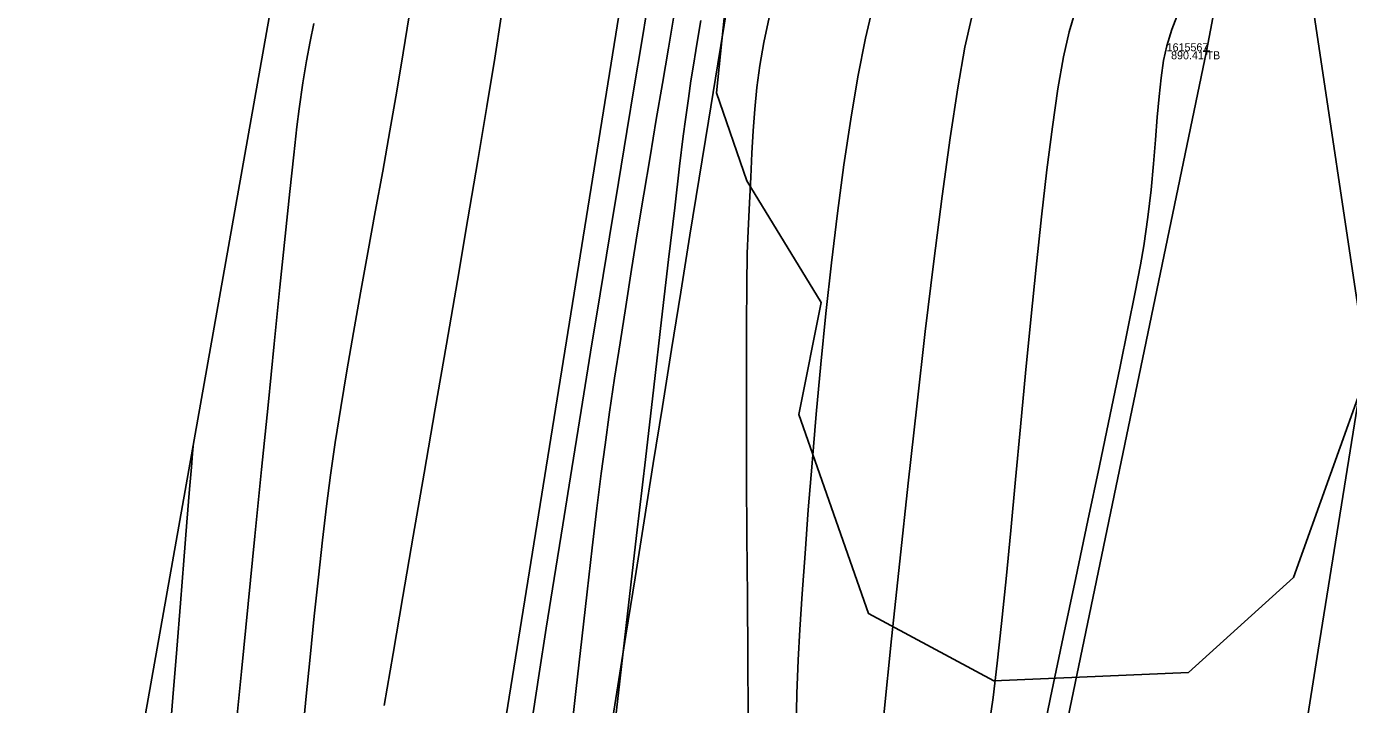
# Model space of a CAD drawing. Extents: x 1957117 to 1971063, y 701601 to 715861.
# Drawn here: x 1962751.9 to 1962809.7, y 703820.8 to 703850.5 of the extents above; entities that cross this region are included whole.
import ezdxf

# ---------------------------------------------------------------- set-up
doc = ezdxf.new("R2010")
doc.units = 0
for name, color, linetype in [('DT_X_Break_Line', 7, 'Continuous'), ('DT_X_Contour_Major', 7, 'Continuous'), ('DT_X_Contour_Minor', 7, 'Continuous'), ('DT_X_TIN_Hull', 7, 'Continuous'), ('GE_X_CL_20', 7, 'Continuous'), ('PV_P_Drive', 7, 'Continuous'), ('PV_P_Shoulder', 7, 'Continuous'), ('RS_Raster1', 7, 'Continuous'), ('RW_X_Esmt_RR', 7, 'Continuous'), ('SC_Scratch1', 7, 'Continuous'), ('VG_X_Tree_Line_Rt', 7, 'Continuous')]:
    doc.layers.add(name, color=color, linetype=linetype)

msp = doc.modelspace()

# ---------------------------------------------------------------- linework, layer by layer
at = {"layer": 'DT_X_Break_Line'}
for points in [[(1962730.818, 703457.798), (1962733.395, 703504.264), (1962741.916, 703605.02), (1962747.624, 703652.087), (1962756.592, 703704.666), (1962761.935, 703754.654), (1962770.271, 703804.276), (1962778.004, 703852.465), (1962787.236, 703902.544), (1962794.92, 703952.201), (1962805.163, 704000.74), (1962815.72, 704050.002), (1962825.218, 704099.5), (1962834.811, 704148.707), (1962846.035, 704198.31), (1962854.549, 704243.654), (1962868.069, 704295.231)], [(1962892.064, 704289.931), (1962881.011, 704234.451), (1962871.969, 704195.37), (1962858.193, 704145.387), (1962849.618, 704095.769), (1962840.196, 704046.83), (1962828.044, 703997.69), (1962822.426, 703949.671), (1962812.618, 703898.591), (1962803.468, 703849.395), (1962793.965, 703803.71), (1962788.733, 703751.727), (1962780.252, 703700.82), (1962774.948, 703651.755), (1962769.57, 703604.236), (1962761.597, 703549.082), (1962757.692, 703508.157), (1962753.044, 703454.513)]]:
    msp.add_lwpolyline(points, dxfattribs=at)
at = {"layer": 'DT_X_Contour_Major'}
for points in [[(1962760.977, 703819.346), (1962761.267, 703822.26), (1962761.562, 703825.223), (1962761.857, 703828.186), (1962762.148, 703831.1), (1962762.43, 703833.918), (1962762.699, 703836.591), (1962762.95, 703839.071), (1962763.179, 703841.309), (1962763.381, 703843.257), (1962763.553, 703844.867), (1962763.689, 703846.09), (1962763.785, 703846.879), (1962763.95, 703848.018), (1962764.111, 703848.98), (1962764.268, 703849.824), (1962764.423, 703850.609)], [(1962760.977, 703819.346), (1962761.267, 703822.26), (1962761.562, 703825.223), (1962761.857, 703828.186), (1962762.148, 703831.1), (1962762.43, 703833.918), (1962762.699, 703836.591), (1962762.95, 703839.071), (1962763.179, 703841.309), (1962763.381, 703843.257), (1962763.553, 703844.867), (1962763.689, 703846.09), (1962763.785, 703846.879), (1962763.95, 703848.018), (1962764.111, 703848.98), (1962764.268, 703849.824), (1962764.423, 703850.609)], [(1962781.355, 703850.735), (1962781.238, 703850.056), (1962781.131, 703849.423), (1962781.028, 703848.79), (1962780.923, 703848.109), (1962780.809, 703847.334), (1962780.68, 703846.418), (1962780.586, 703845.683), (1962780.427, 703844.369), (1962780.21, 703842.545), (1962779.945, 703840.28), (1962779.637, 703837.644), (1962779.296, 703834.707), (1962778.929, 703831.537), (1962778.543, 703828.205), (1962778.147, 703824.779), (1962777.749, 703821.329), (1962777.356, 703817.925)], [(1962781.355, 703850.735), (1962781.238, 703850.056), (1962781.131, 703849.423), (1962781.028, 703848.79), (1962780.923, 703848.109), (1962780.809, 703847.334), (1962780.68, 703846.418), (1962780.586, 703845.683), (1962780.427, 703844.369), (1962780.21, 703842.545), (1962779.945, 703840.28), (1962779.637, 703837.644), (1962779.296, 703834.707), (1962778.929, 703831.537), (1962778.543, 703828.205), (1962778.147, 703824.779), (1962777.749, 703821.329), (1962777.356, 703817.925)], [(1962802.175, 703850.912), (1962801.947, 703850.343), (1962801.733, 703849.641), (1962801.592, 703848.985), (1962801.482, 703848.241), (1962801.393, 703847.414), (1962801.316, 703846.506), (1962801.238, 703845.522), (1962801.151, 703844.464), (1962801.043, 703843.336), (1962800.905, 703842.142), (1962800.725, 703840.885), (1962800.578, 703840.048), (1962800.348, 703838.851), (1962800.043, 703837.334), (1962799.674, 703835.537), (1962799.25, 703833.5), (1962798.782, 703831.264), (1962798.277, 703828.867), (1962797.748, 703826.351), (1962797.202, 703823.755), (1962796.65, 703821.12), (1962796.1, 703818.486)], [(1962802.175, 703850.912), (1962801.947, 703850.343), (1962801.733, 703849.641), (1962801.592, 703848.985), (1962801.482, 703848.241), (1962801.393, 703847.414), (1962801.316, 703846.506), (1962801.238, 703845.522), (1962801.151, 703844.464), (1962801.043, 703843.336), (1962800.905, 703842.142), (1962800.725, 703840.885), (1962800.578, 703840.048), (1962800.348, 703838.851), (1962800.043, 703837.334), (1962799.674, 703835.537), (1962799.25, 703833.5), (1962798.782, 703831.264), (1962798.277, 703828.867), (1962797.748, 703826.351), (1962797.202, 703823.755), (1962796.65, 703821.12), (1962796.1, 703818.486)], [(1962759.167, 703832.266), (1962759.155, 703832.121), (1962759.126, 703831.791), (1962759.076, 703831.196), (1962758.998, 703830.233), (1962758.882, 703828.787), (1962758.748, 703827.111), (1962758.599, 703825.247), (1962758.437, 703823.238), (1962758.264, 703821.124), (1962758.083, 703818.949)], [(1962759.167, 703832.266), (1962759.155, 703832.121), (1962759.126, 703831.791), (1962759.076, 703831.196), (1962758.998, 703830.233), (1962758.882, 703828.787), (1962758.748, 703827.111), (1962758.599, 703825.247), (1962758.437, 703823.238), (1962758.264, 703821.124), (1962758.083, 703818.949)]]:
    msp.add_lwpolyline(points, dxfattribs=at)
at = {"layer": 'DT_X_Contour_Minor'}
for points in [[(1962779.012, 703851.256), (1962778.756, 703849.736), (1962778.455, 703847.933), (1962778.116, 703845.892), (1962777.747, 703843.657), (1962777.356, 703841.274), (1962776.949, 703838.785), (1962776.533, 703836.237), (1962776.117, 703833.673), (1962775.708, 703831.138), (1962775.312, 703828.677), (1962774.938, 703826.333), (1962774.593, 703824.152), (1962774.284, 703822.178), (1962774.018, 703820.456)], [(1962779.012, 703851.256), (1962778.756, 703849.736), (1962778.455, 703847.933), (1962778.116, 703845.892), (1962777.747, 703843.657), (1962777.356, 703841.274), (1962776.949, 703838.785), (1962776.533, 703836.237), (1962776.117, 703833.673), (1962775.708, 703831.138), (1962775.312, 703828.677), (1962774.938, 703826.333), (1962774.593, 703824.152), (1962774.284, 703822.178), (1962774.018, 703820.456)], [(1962788.909, 703851.456), (1962788.558, 703849.971), (1962788.224, 703848.281), (1962787.908, 703846.421), (1962787.61, 703844.423), (1962787.33, 703842.319), (1962787.069, 703840.144), (1962786.826, 703837.929), (1962786.603, 703835.708), (1962786.4, 703833.514), (1962786.216, 703831.379), (1962786.053, 703829.337), (1962785.91, 703827.421), (1962785.787, 703825.663), (1962785.686, 703824.096), (1962785.606, 703822.754), (1962785.548, 703821.296), (1962785.526, 703819.746)], [(1962788.909, 703851.456), (1962788.558, 703849.971), (1962788.224, 703848.281), (1962787.908, 703846.421), (1962787.61, 703844.423), (1962787.33, 703842.319), (1962787.069, 703840.144), (1962786.826, 703837.929), (1962786.603, 703835.708), (1962786.4, 703833.514), (1962786.216, 703831.379), (1962786.053, 703829.337), (1962785.91, 703827.421), (1962785.787, 703825.663), (1962785.686, 703824.096), (1962785.606, 703822.754), (1962785.548, 703821.296), (1962785.526, 703819.746)], [(1962797.85, 703851.568), (1962797.458, 703850.246), (1962797.215, 703849.153), (1962796.973, 703847.754), (1962796.731, 703846.092), (1962796.491, 703844.208), (1962796.253, 703842.146), (1962796.017, 703839.948), (1962795.785, 703837.658), (1962795.558, 703835.318), (1962795.335, 703832.971), (1962795.118, 703830.659), (1962794.907, 703828.425), (1962794.703, 703826.312), (1962794.506, 703824.363), (1962794.318, 703822.62), (1962794.139, 703821.126), (1962793.969, 703819.924)], [(1962797.85, 703851.568), (1962797.458, 703850.246), (1962797.215, 703849.153), (1962796.973, 703847.754), (1962796.731, 703846.092), (1962796.491, 703844.208), (1962796.253, 703842.146), (1962796.017, 703839.948), (1962795.785, 703837.658), (1962795.558, 703835.318), (1962795.335, 703832.971), (1962795.118, 703830.659), (1962794.907, 703828.425), (1962794.703, 703826.312), (1962794.506, 703824.363), (1962794.318, 703822.62), (1962794.139, 703821.126), (1962793.969, 703819.924)], [(1962763.902, 703819.156), (1962764.085, 703821.039), (1962764.268, 703822.887), (1962764.451, 703824.677), (1962764.633, 703826.39), (1962764.813, 703828.004), (1962764.99, 703829.499), (1962765.164, 703830.853), (1962765.368, 703832.278), (1962765.606, 703833.804), (1962765.874, 703835.416), (1962766.166, 703837.096), (1962766.474, 703838.826), (1962766.794, 703840.591), (1962767.118, 703842.373), (1962767.441, 703844.155), (1962767.757, 703845.92), (1962768.06, 703847.652), (1962768.343, 703849.332), (1962768.6, 703850.945)], [(1962763.902, 703819.156), (1962764.085, 703821.039), (1962764.268, 703822.887), (1962764.451, 703824.677), (1962764.633, 703826.39), (1962764.813, 703828.004), (1962764.99, 703829.499), (1962765.164, 703830.853), (1962765.368, 703832.278), (1962765.606, 703833.804), (1962765.874, 703835.416), (1962766.166, 703837.096), (1962766.474, 703838.826), (1962766.794, 703840.591), (1962767.118, 703842.373), (1962767.441, 703844.155), (1962767.757, 703845.92), (1962768.06, 703847.652), (1962768.343, 703849.332), (1962768.6, 703850.945)], [(1962767.51, 703820.778), (1962767.897, 703823.05), (1962768.324, 703825.536), (1962768.78, 703828.183), (1962769.256, 703830.941), (1962769.743, 703833.759), (1962770.23, 703836.586), (1962770.708, 703839.373), (1962771.167, 703842.067), (1962771.599, 703844.618), (1962771.993, 703846.976), (1962772.339, 703849.089), (1962772.628, 703850.907)], [(1962767.51, 703820.778), (1962767.897, 703823.05), (1962768.324, 703825.536), (1962768.78, 703828.183), (1962769.256, 703830.941), (1962769.743, 703833.759), (1962770.23, 703836.586), (1962770.708, 703839.373), (1962771.167, 703842.067), (1962771.599, 703844.618), (1962771.993, 703846.976), (1962772.339, 703849.089), (1962772.628, 703850.907)], [(1962780.189, 703851.021), (1962779.934, 703849.536), (1962779.671, 703847.993), (1962779.403, 703846.405), (1962779.131, 703844.784), (1962778.859, 703843.143), (1962778.589, 703841.495), (1962778.324, 703839.852), (1962778.067, 703838.229), (1962777.819, 703836.637), (1962777.584, 703835.09), (1962777.365, 703833.6), (1962777.163, 703832.181), (1962776.996, 703830.919), (1962776.808, 703829.402), (1962776.601, 703827.666), (1962776.38, 703825.747), (1962776.146, 703823.683), (1962775.904, 703821.51), (1962775.655, 703819.265)], [(1962780.189, 703851.021), (1962779.934, 703849.536), (1962779.671, 703847.993), (1962779.403, 703846.405), (1962779.131, 703844.784), (1962778.859, 703843.143), (1962778.589, 703841.495), (1962778.324, 703839.852), (1962778.067, 703838.229), (1962777.819, 703836.637), (1962777.584, 703835.09), (1962777.365, 703833.6), (1962777.163, 703832.181), (1962776.996, 703830.919), (1962776.808, 703829.402), (1962776.601, 703827.666), (1962776.38, 703825.747), (1962776.146, 703823.683), (1962775.904, 703821.51), (1962775.655, 703819.265)], [(1962784.343, 703850.874), (1962784.114, 703849.786), (1962783.939, 703848.773), (1962783.808, 703847.807), (1962783.713, 703846.863), (1962783.642, 703845.913), (1962783.588, 703844.932), (1962783.539, 703843.894), (1962783.488, 703842.77), (1962783.424, 703841.537), (1962783.387, 703840.554), (1962783.362, 703839.169), (1962783.348, 703837.439), (1962783.344, 703835.417), (1962783.347, 703833.161), (1962783.356, 703830.726), (1962783.371, 703828.168), (1962783.388, 703825.541), (1962783.408, 703822.902), (1962783.429, 703820.307)], [(1962784.343, 703850.874), (1962784.114, 703849.786), (1962783.939, 703848.773), (1962783.808, 703847.807), (1962783.713, 703846.863), (1962783.642, 703845.913), (1962783.588, 703844.932), (1962783.539, 703843.894), (1962783.488, 703842.77), (1962783.424, 703841.537), (1962783.387, 703840.554), (1962783.362, 703839.169), (1962783.348, 703837.439), (1962783.344, 703835.417), (1962783.347, 703833.161), (1962783.356, 703830.726), (1962783.371, 703828.168), (1962783.388, 703825.541), (1962783.408, 703822.902), (1962783.429, 703820.307)], [(1962793.184, 703850.851), (1962792.901, 703849.569), (1962792.591, 703847.801), (1962792.258, 703845.611), (1962791.907, 703843.061), (1962791.543, 703840.213), (1962791.171, 703837.129), (1962790.795, 703833.873), (1962790.421, 703830.505), (1962790.054, 703827.088), (1962789.697, 703823.686), (1962789.357, 703820.359)], [(1962793.184, 703850.851), (1962792.901, 703849.569), (1962792.591, 703847.801), (1962792.258, 703845.611), (1962791.907, 703843.061), (1962791.543, 703840.213), (1962791.171, 703837.129), (1962790.795, 703833.873), (1962790.421, 703830.505), (1962790.054, 703827.088), (1962789.697, 703823.686), (1962789.357, 703820.359)]]:
    msp.add_lwpolyline(points, dxfattribs=at)
at = {"layer": 'DT_X_TIN_Hull'}
msp.add_lwpolyline([(1962854.544, 704302.816), (1962839.463, 704247.251), (1962828.794, 704202.213), (1962815.745, 704150.832), (1962806.442, 704101.802), (1962788.018, 704003.247), (1962779.047, 703954.01), (1962770.927, 703904.936), (1962763.124, 703854.555), (1962754.385, 703805.324), (1962746.258, 703756.127), (1962738.677, 703706.86), (1962732.41, 703657.862), (1962724.468, 703607.498), (1962718.773, 703557.311), (1962703.306, 703409.414)], dxfattribs=at)
at = {"layer": 'GE_X_CL_20'}
msp.add_arc((1968466.781, 702923.066), 5729.578, 166.495347, 177.813939, dxfattribs=at)
at = {"layer": 'PV_P_Drive'}
for p, q in [((1962803.322, 703849.395), (1962803.614, 703849.395)), ((1962803.468, 703849.541), (1962803.468, 703849.249)), ((1962803.468, 703849.395), (1962803.468, 703849.395))]:
    msp.add_line(p, q, dxfattribs=at)
at = {"layer": 'RW_X_Esmt_RR'}
msp.add_arc((1968466.781, 702923.066), 5759.578, 166.4953469, 172.9409494, dxfattribs=at)
at = {"layer": 'VG_X_Tree_Line_Rt'}
for points in [[(1962781.461, 703882.33), (1962783.194, 703875.841), (1962785.422, 703867.425), (1962783.486, 703861.569), (1962782.735, 703854.418), (1962782.036, 703847.582), (1962783.361, 703843.724), (1962786.613, 703838.401), (1962785.64, 703833.499), (1962788.693, 703824.791), (1962794.169, 703821.857), (1962802.673, 703822.21), (1962807.272, 703826.366), (1962810.513, 703835.418)], [(1962810.513, 703835.418), (1962807.813, 703853.423), (1962819.069, 703854.619), (1962825.392, 703848.593), (1962832.169, 703849.509), (1962844.088, 703845.476), (1962844.758, 703858.305), (1962844.258, 703869.767), (1962850.777, 703878.053)]]:
    msp.add_lwpolyline(points, dxfattribs=at)

# ---------------------------------------------------------------- texts
at = {"layer": 'PV_P_Shoulder'}
msp.add_text('890.41', height=0.35, dxfattribs=at).set_placement((1962801.919, 703849.045))
at = {"layer": 'RS_Raster1'}
msp.add_text('1615567', height=0.35, dxfattribs=at).set_placement((1962801.724, 703849.395))
at = {"layer": 'SC_Scratch1'}
msp.add_text('TB', height=0.35, dxfattribs=at).set_placement((1962803.468, 703849.045))

doc.saveas('drawing.dxf')
